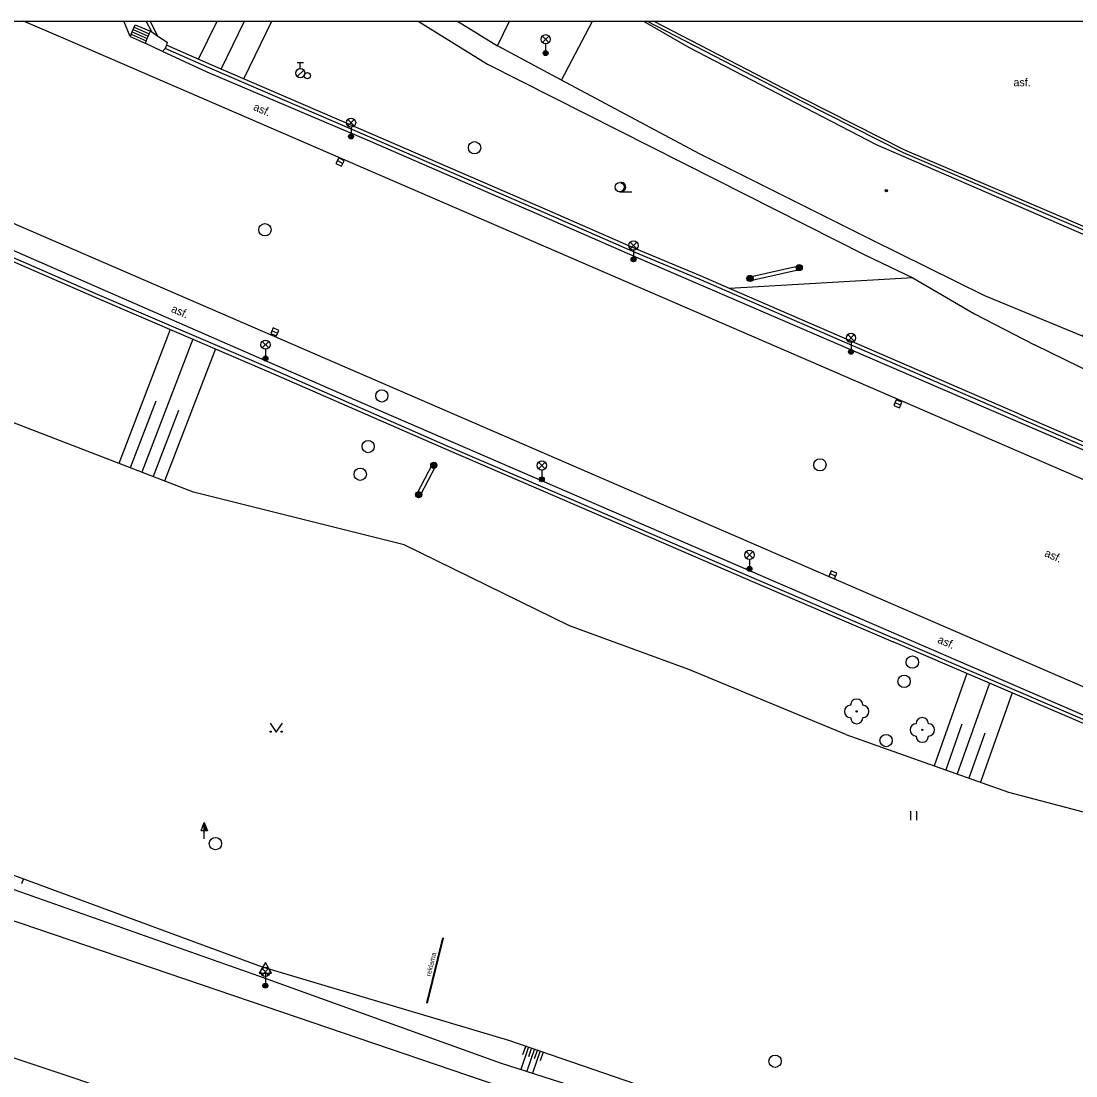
# Model space of a CAD drawing. Extents: x -596024 to -594475, y -1163820 to -1161957.
# Drawn here: x -595286.1 to -595200.5, y -1162042.5 to -1161956.9 of the extents above; entities that cross this region are included whole.
import ezdxf

# ---------------------------------------------------------------- set-up
doc = ezdxf.new("R2010")
doc.units = 0
for name, color, linetype in [('Level 10', 7, 'Continuous'), ('Level 11', 7, 'Continuous'), ('Level 14', 7, 'Continuous'), ('Level 15', 7, 'Continuous'), ('Level 22', 7, 'Continuous'), ('Level 25', 7, 'Continuous'), ('Level 27', 7, 'Continuous'), ('Level 28', 7, 'Continuous'), ('Level 33', 7, 'Continuous'), ('Level 34', 7, 'Continuous'), ('Level 36', 7, 'Continuous'), ('Level 39', 7, 'Continuous'), ('Level 40', 7, 'Continuous'), ('Level 42', 7, 'Continuous'), ('Level 7', 7, 'Continuous'), ('Vrstva 63', 7, 'Continuous')]:
    doc.layers.add(name, color=color, linetype=linetype)

msp = doc.modelspace()

# ---------------------------------------------------------------- linework, layer by layer
at = {"layer": 'Level 10'}
msp.add_line((-595282.72, -1161958.26), (-595285.937, -1161956.88), dxfattribs=at)
for points in [[(-595214.35, -1161967.35), (-595222.58, -1161963.18), (-595234.772, -1161956.88)], [(-595320.65, -1161958.54), (-595306.87, -1161964.61), (-595288.8, -1161972.43), (-595198.33, -1162011.58), (-595164.73, -1162026.16)], [(-595192.99, -1161997.09), (-595282.72, -1161958.26)], [(-595202.61, -1161972.38), (-595214.35, -1161967.35)], [(-595196.24, -1161975.11), (-595202.61, -1161972.38)], [(-595267.49, -1162036.5), (-595290.13, -1162028.81)], [(-595300.62, -1162036.46), (-595298.24, -1162037.22), (-595275.69, -1162044.75)], [(-595247.39, -1162043.33), (-595267.49, -1162036.5)]]:
    msp.add_lwpolyline(points, dxfattribs=at)
at = {"layer": 'Level 11'}
for p, q in [((-595277.28, -1161958.13), (-595277.784, -1161956.88)), ((-595275.52, -1161957.76), (-595275.967, -1161956.88)), ((-595275.03, -1161958.09), (-595275.637, -1161956.88)), ((-595250.686, -1161956.88), (-595247.43, -1161958.9)), ((-595242.24, -1161961.67), (-595239.733, -1161956.88))]:
    msp.add_line(p, q, dxfattribs=at)
for points in [[(-595277.1, -1161957.75), (-595277.02, -1161957.56)], [(-595277.02, -1161957.56), (-595276.93, -1161957.37)], [(-595277.02, -1161957.56), (-595275.8, -1161958.1)], [(-595276.93, -1161957.37), (-595276.85, -1161957.19)], [(-595276.93, -1161957.37), (-595275.72, -1161957.91)], [(-595276.85, -1161957.19), (-595275.62, -1161957.7)], [(-595235.573, -1161956.88), (-595231.86, -1161959.02), (-595216.69, -1161966.9), (-595197.01, -1161975.43), (-595199.92, -1161982.47)], [(-595214.47, -1161967.58), (-595222.69, -1161963.41), (-595235.31, -1161956.88)], [(-595277.19, -1161957.94), (-595277.28, -1161958.13)], [(-595277.28, -1161958.13), (-595276.06, -1161958.68)], [(-595277.19, -1161957.94), (-595277.1, -1161957.75)], [(-595277.19, -1161957.94), (-595275.97, -1161958.49)], [(-595277.1, -1161957.75), (-595275.89, -1161958.29)], [(-595275.97, -1161958.49), (-595276.06, -1161958.68)], [(-595275.97, -1161958.49), (-595275.89, -1161958.29)], [(-595275.89, -1161958.29), (-595275.8, -1161958.1)], [(-595275.8, -1161958.1), (-595275.72, -1161957.91)], [(-595275.72, -1161957.91), (-595275.62, -1161957.7)], [(-595275.62, -1161957.7), (-595275.52, -1161957.76)], [(-595275.52, -1161957.76), (-595275.03, -1161958.09)], [(-595275.03, -1161958.09), (-595274.26, -1161958.59)], [(-595274.63, -1161959.34), (-595276.06, -1161958.68)], [(-595274.43, -1161959.11), (-595274.63, -1161959.34)], [(-595271.02, -1161961.02), (-595274.63, -1161959.34)], [(-595274.32, -1161958.84), (-595274.43, -1161959.11)], [(-595270.81, -1161960.7), (-595274.43, -1161959.11)], [(-595274.26, -1161958.59), (-595274.32, -1161958.84)], [(-595270.69, -1161960.42), (-595274.32, -1161958.84)], [(-595257.75, -1161966.66), (-595271.02, -1161961.02)], [(-595257.62, -1161966.39), (-595270.81, -1161960.7)], [(-595257.5, -1161966.11), (-595270.69, -1161960.42)], [(-595165.5, -1162028.17), (-595197.92, -1162014.08), (-595256.68, -1161988.67), (-595309.03, -1161965.78)], [(-595243.37, -1161972.23), (-595257.5, -1161966.11)], [(-595307.59, -1161967.05), (-595303.3, -1161968.86), (-595289.4, -1161974.93), (-595279.94, -1161979.05), (-595265.33, -1161985.31), (-595251.67, -1161991.3), (-595239.31, -1161996.63), (-595227.19, -1162001.87), (-595215.2, -1162007.01)], [(-595243.62, -1161972.79), (-595257.75, -1161966.66)], [(-595243.49, -1161972.51), (-595257.62, -1161966.39)], [(-595307.72, -1161967.32), (-595303.42, -1161969.14), (-595289.52, -1161975.2), (-595280.06, -1161979.33), (-595265.45, -1161985.59), (-595251.79, -1161991.57), (-595239.43, -1161996.9), (-595227.31, -1162002.14), (-595215.32, -1162007.28)], [(-595202.71, -1161972.61), (-595214.47, -1161967.58)], [(-595236.14, -1161975.39), (-595243.37, -1161972.23)], [(-595236.25, -1161976.01), (-595243.62, -1161972.79)], [(-595236.25, -1161975.66), (-595243.49, -1161972.51)], [(-595196.33, -1161975.34), (-595202.71, -1161972.61)], [(-595231.05, -1161977.84), (-595236.25, -1161975.66)], [(-595230.94, -1161977.56), (-595236.14, -1161975.39)], [(-595205.37, -1161989.35), (-595236.25, -1161976.01)], [(-595226.96, -1161977.64), (-595222.97, -1161976.74)], [(-595226.89, -1161977.93), (-595222.91, -1161977.04)], [(-595222.97, -1161976.74), (-595222.91, -1161977.04)], [(-595205.16, -1161989.07), (-595231.05, -1161977.84)], [(-595228.59, -1161978.58), (-595230.94, -1161977.56)], [(-595213.72, -1161977.73), (-595228.59, -1161978.58)], [(-595226.96, -1161977.64), (-595226.89, -1161977.93)], [(-595205.04, -1161988.79), (-595228.59, -1161978.58)], [(-595190.22, -1161995.87), (-595205.37, -1161989.35)], [(-595205.16, -1161989.07), (-595190.02, -1161995.62), (-595179.18, -1162000.19), (-595167.27, -1162005.31), (-595153.37, -1162007.37)], [(-595205.04, -1161988.79), (-595189.9, -1161995.35), (-595179.06, -1161999.91), (-595167.19, -1162005.01), (-595153.33, -1162007.07)], [(-595252.74, -1161992.88), (-595253.98, -1161995.26)], [(-595252.47, -1161993.02), (-595253.71, -1161995.4)], [(-595252.74, -1161992.88), (-595252.47, -1161993.02)], [(-595253.98, -1161995.26), (-595253.71, -1161995.4)], [(-595150.9, -1162035.77), (-595161.13, -1162030.79), (-595174.54, -1162024.88), (-595187.8, -1162019.14), (-595200.62, -1162013.58), (-595215.32, -1162007.28)], [(-595150.72, -1162035.41), (-595161.01, -1162030.52), (-595174.42, -1162024.61), (-595187.69, -1162018.86), (-595200.5, -1162013.31), (-595215.2, -1162007.01)]]:
    msp.add_lwpolyline(points, dxfattribs=at)
at = {"layer": 'Level 14'}
for points in [[(-595253.885, -1161956.88), (-595248.24, -1161960.37), (-595229.7, -1161969.75), (-595217.62, -1161975.86), (-595213.72, -1161977.73)], [(-595219.14, -1162014.8), (-595231.9, -1162009.53), (-595241.59, -1162005.97), (-595255.03, -1161999.41), (-595272.13, -1161995.13), (-595288.72, -1161988.74), (-595302.82, -1161984.32), (-595316.86, -1161979.11), (-595331.68, -1161974.39)], [(-595213.72, -1161977.73), (-595208.69, -1161980.66), (-595203.84, -1161983.17)], [(-595177.38, -1161995.87), (-595187.93, -1161990.93), (-595203.84, -1161983.17)], [(-595219.14, -1162014.8), (-595205.95, -1162019.48), (-595191.54, -1162023.29), (-595175.92, -1162028.26), (-595162.13, -1162033.68), (-595148.28, -1162037.11)], [(-595296.98, -1162023.17), (-595288.96, -1162025.42), (-595266.54, -1162033.66), (-595246.54, -1162039.62), (-595225.99, -1162046.68), (-595223.76, -1162047.5), (-595205.29, -1162054.03), (-595197.51, -1162058.09)], [(-595297.17, -1162024), (-595289.41, -1162026.44), (-595266.85, -1162034.4)], [(-595266.85, -1162034.4), (-595247.22, -1162041.46), (-595226.28, -1162048.17), (-595205.78, -1162055.36), (-595197.51, -1162058.09)]]:
    msp.add_lwpolyline(points, dxfattribs=at)
at = {"layer": 'Level 15'}
for p, q in [((-595271.71, -1161959.98), (-595270.2, -1161956.88)), ((-595269.87, -1161960.77), (-595267.976, -1161956.88)), ((-595268.03, -1161961.57), (-595265.751, -1161956.88))]:
    msp.add_line(p, q, dxfattribs=at)
for points in [[(-595274.01, -1161981.92), (-595278.2, -1161992.79)], [(-595272.17, -1161982.71), (-595276.33, -1161993.51)], [(-595270.33, -1161983.49), (-595274.47, -1161994.23)], [(-595275.18, -1161987.73), (-595277.27, -1161993.15)], [(-595273.33, -1161988.49), (-595275.4, -1161993.87)], [(-595209.32, -1162009.85), (-595211.98, -1162017.34)], [(-595207.48, -1162010.64), (-595210.1, -1162018.01)], [(-595205.64, -1162011.43), (-595208.21, -1162018.68)], [(-595209.72, -1162013.96), (-595211.04, -1162017.68)], [(-595207.86, -1162014.69), (-595209.15, -1162018.35)], [(-595285.93, -1162026.53), (-595286.08, -1162026.93)], [(-595244.91, -1162040.18), (-595245.54, -1162042)], [(-595245.15, -1162040.1), (-595245.4, -1162040.83)], [(-595244.44, -1162040.34), (-595245.06, -1162042.15)], [(-595244.68, -1162040.26), (-595244.93, -1162040.99)], [(-595243.97, -1162040.5), (-595244.59, -1162042.3)], [(-595244.2, -1162040.42), (-595244.45, -1162041.14)], [(-595243.73, -1162040.59), (-595243.98, -1162041.3)]]:
    msp.add_lwpolyline(points, dxfattribs=at)
at = {"layer": 'Level 22'}
for centre in [(-595218.27, -1162012.93), (-595212.94, -1162014.43)]:
    msp.add_circle(centre, 0.05, dxfattribs=at)
for centre, start, end in [((-595218.77, -1162012.93), 90, 270), ((-595218.27, -1162012.43), 0, 180), ((-595217.77, -1162012.93), 270, 90), ((-595218.27, -1162013.43), 180, 0), ((-595213.44, -1162014.43), 90, 270), ((-595212.94, -1162013.93), 0, 180), ((-595212.44, -1162014.43), 270, 90), ((-595212.94, -1162014.93), 180, 0)]:
    msp.add_arc(centre, 0.5, start, end, dxfattribs=at)
at = {"layer": 'Level 25'}
for p, q in [((-595271.502, -1162022.628), (-595271.25, -1162021.954)), ((-595271.25, -1162022.628), (-595271.502, -1162022.628)), ((-595271.25, -1162023.28), (-595271.25, -1162022.63))]:
    msp.add_line(p, q, dxfattribs=at)
for points in [[(-595271, -1162022.63), (-595271.25, -1162022.63), (-595271.25, -1162021.954), (-595271.25, -1162021.954)], [(-595271.057, -1162022.59), (-595271.21, -1162022.59), (-595271.21, -1162022.177)], [(-595271.115, -1162022.55), (-595271.17, -1162022.55), (-595271.17, -1162022.401)]]:
    msp.add_lwpolyline(points, close=True, dxfattribs=at)
for points in [[(-595253.18, -1162036.6), (-595251.88, -1162031.33)], [(-595251.88, -1162031.33), (-595251.84, -1162031.34), (-595253.14, -1162036.61), (-595253.18, -1162036.6)]]:
    msp.add_lwpolyline(points, dxfattribs=at)
for centre, radius in [((-595222.94, -1161976.89), 0.25), ((-595222.94, -1161976.89), 0.2), ((-595222.94, -1161976.89), 0.15), ((-595222.94, -1161976.89), 0.1), ((-595222.94, -1161976.89), 0.05), ((-595226.93, -1161977.78), 0.25), ((-595226.93, -1161977.78), 0.2), ((-595226.93, -1161977.78), 0.15), ((-595226.93, -1161977.78), 0.1), ((-595226.93, -1161977.78), 0.05), ((-595252.61, -1161992.95), 0.25), ((-595252.61, -1161992.95), 0.2), ((-595252.61, -1161992.95), 0.15), ((-595252.61, -1161992.95), 0.1), ((-595252.61, -1161992.95), 0.05), ((-595253.84, -1161995.33), 0.25), ((-595253.84, -1161995.33), 0.2), ((-595253.84, -1161995.33), 0.15), ((-595253.84, -1161995.33), 0.1), ((-595253.84, -1161995.33), 0.05)]:
    msp.add_circle(centre, radius, dxfattribs=at)
at = {"layer": 'Level 27'}
for p, q in [((-595260.44, -1161968.211), (-595260, -1161968.449)), ((-595265.749, -1161982.02), (-595265.291, -1161982.22)), ((-595215.16, -1161987.852), (-595214.7, -1161988.048)), ((-595220.43, -1162001.742), (-595219.97, -1162001.938))]:
    msp.add_line(p, q, dxfattribs=at)
for points in [[(-595260.559, -1161968.432), (-595260.118, -1161968.669), (-595259.881, -1161968.228), (-595260.321, -1161967.991)], [(-595265.849, -1161982.249), (-595265.391, -1161982.449), (-595265.191, -1161981.991), (-595265.649, -1161981.791)], [(-595215.258, -1161988.081), (-595214.799, -1161988.278), (-595214.602, -1161987.819), (-595215.061, -1161987.622)], [(-595220.528, -1162001.971), (-595220.069, -1162002.168), (-595219.872, -1162001.709), (-595220.331, -1162001.512)]]:
    msp.add_lwpolyline(points, close=True, dxfattribs=at)
for centre in [(-595249.3, -1161967.16), (-595266.32, -1161973.82), (-595256.83, -1161987.31), (-595257.94, -1161991.43), (-595221.25, -1161992.91), (-595258.58, -1161993.68), (-595213.75, -1162008.93), (-595214.42, -1162010.49), (-595215.88, -1162015.3), (-595270.34, -1162023.67), (-595224.9, -1162041.34)]:
    msp.add_circle(centre, 0.5, dxfattribs=at)
at = {"layer": 'Level 28'}
for p, q in [((-595263.7, -1161960.235), (-595263.2, -1161960.235)), ((-595263.45, -1161960.735), (-595263.45, -1161960.235)), ((-595263.708, -1161961.382), (-595263.178, -1161960.852))]:
    msp.add_line(p, q, dxfattribs=at)
for centre, radius in [((-595263.45, -1161961.11), 0.375), ((-595262.88, -1161961.31), 0.25)]:
    msp.add_circle(centre, radius, dxfattribs=at)
at = {"layer": 'Level 33'}
for p, q in [((-595243.795, -1161958.62), (-595243.265, -1161958.09)), ((-595243.795, -1161958.09), (-595243.265, -1161958.62)), ((-595243.53, -1161958.73), (-595243.53, -1161959.48)), ((-595259.595, -1161965.39), (-595259.065, -1161964.86)), ((-595259.595, -1161964.86), (-595259.065, -1161965.39)), ((-595259.33, -1161965.5), (-595259.33, -1161966.25)), ((-595236.655, -1161975.36), (-595236.125, -1161974.83)), ((-595236.655, -1161974.83), (-595236.125, -1161975.36)), ((-595236.39, -1161975.47), (-595236.39, -1161976.22)), ((-595218.995, -1161982.87), (-595218.465, -1161982.34)), ((-595218.995, -1161982.34), (-595218.465, -1161982.87)), ((-595266.545, -1161983.42), (-595266.015, -1161982.89)), ((-595266.545, -1161982.89), (-595266.015, -1161983.42)), ((-595218.73, -1161982.98), (-595218.73, -1161983.73)), ((-595266.28, -1161983.53), (-595266.28, -1161984.28)), ((-595244.105, -1161993.23), (-595243.575, -1161992.7)), ((-595244.105, -1161992.7), (-595243.575, -1161993.23)), ((-595243.84, -1161993.34), (-595243.84, -1161994.09)), ((-595227.245, -1162000.49), (-595226.715, -1161999.96)), ((-595227.245, -1161999.96), (-595226.715, -1162000.49)), ((-595226.98, -1162000.6), (-595226.98, -1162001.35)), ((-595266.555, -1162034.34), (-595266.025, -1162033.81)), ((-595266.555, -1162033.81), (-595266.025, -1162034.34)), ((-595266.29, -1162034.45), (-595266.29, -1162035.2))]:
    msp.add_line(p, q, dxfattribs=at)
for centre, radius in [((-595243.53, -1161958.355), 0.375), ((-595243.53, -1161959.48), 0.2), ((-595243.53, -1161959.48), 0.145), ((-595243.53, -1161959.48), 0.0876), ((-595259.33, -1161965.125), 0.375), ((-595259.33, -1161966.25), 0.2), ((-595259.33, -1161966.25), 0.145), ((-595259.33, -1161966.25), 0.0876), ((-595236.39, -1161975.095), 0.375), ((-595236.39, -1161976.22), 0.2), ((-595236.39, -1161976.22), 0.145), ((-595236.39, -1161976.22), 0.0876), ((-595218.73, -1161982.605), 0.375), ((-595266.28, -1161983.155), 0.375), ((-595266.28, -1161984.28), 0.2), ((-595266.28, -1161984.28), 0.145), ((-595266.28, -1161984.28), 0.0876), ((-595218.73, -1161983.73), 0.2), ((-595218.73, -1161983.73), 0.145), ((-595218.73, -1161983.73), 0.0876), ((-595243.84, -1161992.965), 0.375), ((-595243.84, -1161994.09), 0.2), ((-595243.84, -1161994.09), 0.145), ((-595243.84, -1161994.09), 0.0876), ((-595226.98, -1162000.225), 0.375), ((-595226.98, -1162001.35), 0.2), ((-595226.98, -1162001.35), 0.145), ((-595226.98, -1162001.35), 0.0876), ((-595266.29, -1162034.075), 0.375), ((-595266.29, -1162035.2), 0.2), ((-595266.29, -1162035.2), 0.145), ((-595266.29, -1162035.2), 0.0876)]:
    msp.add_circle(centre, radius, dxfattribs=at)
at = {"layer": 'Level 34'}
for p, q in [((-595266.29, -1162034.182), (-595266.29, -1162035.2)), ((-595266.54, -1162035.2), (-595266.04, -1162035.2))]:
    msp.add_line(p, q, dxfattribs=at)
msp.add_lwpolyline([(-595266.79, -1162034.182), (-595265.79, -1162034.182), (-595266.29, -1162033.316)], close=True, dxfattribs=at)
at = {"layer": 'Level 36'}
for p, q in [((-595237.52, -1161970.735), (-595236.52, -1161970.735)), ((-595213.884, -1162021.773), (-595213.884, -1162021.023)), ((-595213.384, -1162021.773), (-595213.384, -1162021.023))]:
    msp.add_line(p, q, dxfattribs=at)
msp.add_lwpolyline([(-595265.91, -1162013.88), (-595265.41, -1162014.63), (-595264.91, -1162013.88)], dxfattribs=at)
for centre, radius in [((-595237.52, -1161970.36), 0.375), ((-595265.86, -1162014.58), 0.05), ((-595264.961, -1162014.58), 0.05)]:
    msp.add_circle(centre, radius, dxfattribs=at)
msp.add_arc((-595237.395, -1161970.36), 0.375, 260.40593, 99.59407, dxfattribs=at)
at = {"layer": 'Level 39'}
for radius in [0.09, 0.0398]:
    msp.add_circle((-595215.87, -1161970.64), radius, dxfattribs=at)
at = {"layer": 'Level 7'}
msp.add_lwpolyline([(-595153.36, -1162001.24), (-595166.41, -1161996), (-595181.67, -1161989.92), (-595194.74, -1161984.61), (-595199.92, -1161982.47), (-595207.87, -1161979.18), (-595217.06, -1161974.63), (-595231.03, -1161967.65), (-595242.24, -1161961.67), (-595247.43, -1161958.9), (-595246.462, -1161956.88)], dxfattribs=at)
at = {"layer": 'Vrstva 63'}
msp.add_lwpolyline([(-594475.47, -1163820.23), (-596024.42, -1163820.23), (-596024.42, -1161956.88), (-594475.47, -1161956.88)], close=True, dxfattribs=at)

# ---------------------------------------------------------------- texts
at = {"layer": 'Level 40'}
msp.add_text('asf.', height=0.65, dxfattribs=at).set_placement((-595205.54, -1161962.17))
for rotation, p in [(336.69, (-595267.32, -1161964.08)), (336.44, (-595273.99, -1161980.47)), (336.66, (-595203.07, -1162000.31)), (336.66, (-595211.76, -1162007.33))]:
    msp.add_text('asf.', height=0.65, rotation=rotation, dxfattribs=at).set_placement(p)
at = {"layer": 'Level 42'}
msp.add_text('reklama', height=0.4, rotation=76, dxfattribs=at).set_placement((-595252.88, -1162034.47))

doc.saveas('drawing.dxf')
